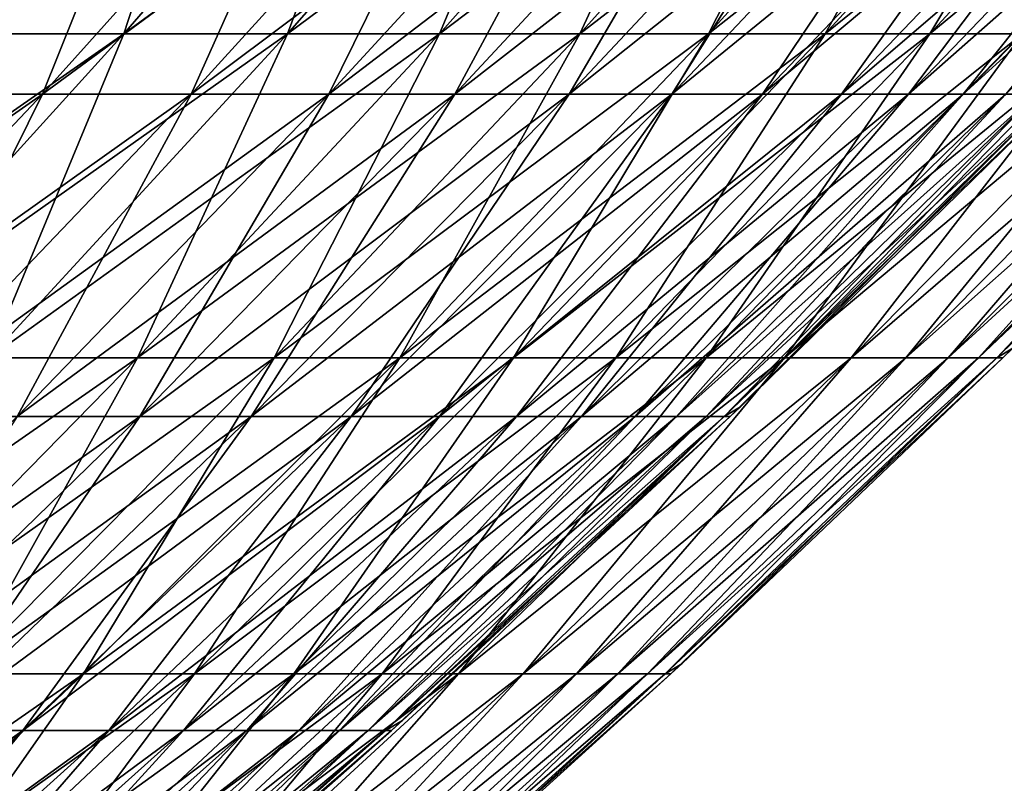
# Model space of a CAD drawing. Header units: millimetres. Extents: x -250 to 250, y 3898 to 4150.
# Tile 520 of 558: x 161 to 175, y 3965 to 3976. Entities that reach past the tile are written whole.
import ezdxf

# ---------------------------------------------------------------- set-up
doc = ezdxf.new("R2010")
doc.units = ezdxf.units.MM
doc.header["$LTSCALE"] = 5.599365
for name, color, linetype in [('2', 7, 'CONTINUOUS'), ('3', 7, 'CONTINUOUS'), ('4', 7, 'CONTINUOUS'), ('5', 7, 'CONTINUOUS')]:
    doc.layers.add(name, color=color, linetype=linetype)

msp = doc.modelspace()

# ---------------------------------------------------------------- linework, layer by layer
at = {"layer": '2', "color": 251, "linetype": 'Continuous', "true_color": 0x504f50}
for points in [[(157.639, 3975.403, -84.65), (154.958, 3975.403, -89.465), (161.426, 3979.919, -86.684), (157.639, 3975.403, -84.65)], [(161.426, 3979.919, -86.684), (154.958, 3975.403, -89.465), (158.68, 3979.919, -91.614), (161.426, 3979.919, -86.684)], [(160.171, 3975.403, -79.756), (157.639, 3975.403, -84.65), (164.019, 3979.919, -81.672), (160.171, 3975.403, -79.756)], [(164.019, 3979.919, -81.672), (157.639, 3975.403, -84.65), (161.426, 3979.919, -86.684), (164.019, 3979.919, -81.672)], [(162.551, 3975.403, -74.785), (160.171, 3975.403, -79.756), (166.456, 3979.919, -76.582), (162.551, 3975.403, -74.785)], [(166.456, 3979.919, -76.582), (160.171, 3975.403, -79.756), (164.019, 3979.919, -81.672), (166.456, 3979.919, -76.582)], [(164.777, 3975.403, -69.744), (162.551, 3975.403, -74.785), (168.736, 3979.919, -71.42), (164.777, 3975.403, -69.744)], [(168.736, 3979.919, -71.42), (162.551, 3975.403, -74.785), (166.456, 3979.919, -76.582), (168.736, 3979.919, -71.42)], [(166.847, 3975.403, -64.637), (164.777, 3975.403, -69.744), (170.855, 3979.919, -66.19), (166.847, 3975.403, -64.637)], [(170.855, 3979.919, -66.19), (164.777, 3975.403, -69.744), (168.736, 3979.919, -71.42), (170.855, 3979.919, -66.19)], [(168.758, 3975.403, -59.468), (166.847, 3975.403, -64.637), (172.812, 3979.919, -60.897), (168.758, 3975.403, -59.468)], [(172.812, 3979.919, -60.897), (166.847, 3975.403, -64.637), (170.855, 3979.919, -66.19), (172.812, 3979.919, -60.897)], [(170.51, 3975.403, -54.243), (168.758, 3975.403, -59.468), (174.606, 3979.919, -55.546), (170.51, 3975.403, -54.243)], [(174.606, 3979.919, -55.546), (168.758, 3975.403, -59.468), (172.812, 3979.919, -60.897), (174.606, 3979.919, -55.546)], [(172.099, 3975.403, -48.966), (170.51, 3975.403, -54.243), (176.233, 3979.919, -50.143), (172.099, 3975.403, -48.966)], [(176.233, 3979.919, -50.143), (170.51, 3975.403, -54.243), (174.606, 3979.919, -55.546), (176.233, 3979.919, -50.143)], [(173.525, 3975.403, -43.643), (172.099, 3975.403, -48.966), (177.694, 3979.919, -44.692), (173.525, 3975.403, -43.643)], [(177.694, 3979.919, -44.692), (172.099, 3975.403, -48.966), (176.233, 3979.919, -50.143), (177.694, 3979.919, -44.692)], [(174.787, 3975.403, -38.279), (173.525, 3975.403, -43.643), (178.986, 3979.919, -39.199), (174.787, 3975.403, -38.279)], [(178.986, 3979.919, -39.199), (173.525, 3975.403, -43.643), (177.694, 3979.919, -44.692), (178.986, 3979.919, -39.199)], [(158.545, 3970.995, -72.942), (156.224, 3970.995, -77.79), (162.551, 3975.403, -74.785), (158.545, 3970.995, -72.942)], [(162.551, 3975.403, -74.785), (156.224, 3970.995, -77.79), (160.171, 3975.403, -79.756), (162.551, 3975.403, -74.785)], [(160.716, 3970.995, -68.025), (158.545, 3970.995, -72.942), (164.777, 3975.403, -69.744), (160.716, 3970.995, -68.025)], [(164.777, 3975.403, -69.744), (158.545, 3970.995, -72.942), (162.551, 3975.403, -74.785), (164.777, 3975.403, -69.744)], [(162.735, 3970.995, -63.044), (160.716, 3970.995, -68.025), (166.847, 3975.403, -64.637), (162.735, 3970.995, -63.044)], [(166.847, 3975.403, -64.637), (160.716, 3970.995, -68.025), (164.777, 3975.403, -69.744), (166.847, 3975.403, -64.637)], [(164.599, 3970.995, -58.002), (162.735, 3970.995, -63.044), (168.758, 3975.403, -59.468), (164.599, 3970.995, -58.002)], [(168.758, 3975.403, -59.468), (162.735, 3970.995, -63.044), (166.847, 3975.403, -64.637), (168.758, 3975.403, -59.468)], [(166.307, 3970.995, -52.906), (164.599, 3970.995, -58.002), (170.51, 3975.403, -54.243), (166.307, 3970.995, -52.906)], [(170.51, 3975.403, -54.243), (164.599, 3970.995, -58.002), (168.758, 3975.403, -59.468), (170.51, 3975.403, -54.243)], [(167.858, 3970.995, -47.76), (166.307, 3970.995, -52.906), (172.099, 3975.403, -48.966), (167.858, 3970.995, -47.76)], [(172.099, 3975.403, -48.966), (166.307, 3970.995, -52.906), (170.51, 3975.403, -54.243), (172.099, 3975.403, -48.966)], [(169.249, 3970.995, -42.568), (167.858, 3970.995, -47.76), (173.525, 3975.403, -43.643), (169.249, 3970.995, -42.568)], [(173.525, 3975.403, -43.643), (167.858, 3970.995, -47.76), (172.099, 3975.403, -48.966), (173.525, 3975.403, -43.643)], [(170.479, 3970.995, -37.336), (169.249, 3970.995, -42.568), (174.787, 3975.403, -38.279), (170.479, 3970.995, -37.336)], [(174.787, 3975.403, -38.279), (169.249, 3970.995, -42.568), (173.525, 3975.403, -43.643), (174.787, 3975.403, -38.279)], [(171.548, 3970.995, -32.068), (170.479, 3970.995, -37.336), (175.883, 3975.403, -32.878), (171.548, 3970.995, -32.068)], [(175.883, 3975.403, -32.878), (170.479, 3970.995, -37.336), (174.787, 3975.403, -38.279), (175.883, 3975.403, -32.878)], [(172.454, 3970.995, -26.77), (171.548, 3970.995, -32.068), (176.812, 3975.403, -27.446), (172.454, 3970.995, -26.77)], [(176.812, 3975.403, -27.446), (171.548, 3970.995, -32.068), (175.883, 3975.403, -32.878), (176.812, 3975.403, -27.446)], [(173.197, 3970.995, -21.446), (172.454, 3970.995, -26.77), (177.573, 3975.403, -21.988), (173.197, 3970.995, -21.446)], [(177.573, 3975.403, -21.988), (172.454, 3970.995, -26.77), (176.812, 3975.403, -27.446), (177.573, 3975.403, -21.988)], [(173.775, 3970.995, -16.103), (173.197, 3970.995, -21.446), (178.166, 3975.403, -16.51), (173.775, 3970.995, -16.103)], [(178.166, 3975.403, -16.51), (173.197, 3970.995, -21.446), (177.573, 3975.403, -21.988), (178.166, 3975.403, -16.51)], [(174.189, 3970.995, -10.744), (173.775, 3970.995, -16.103), (178.59, 3975.403, -11.015), (174.189, 3970.995, -10.744)], [(178.59, 3975.403, -11.015), (173.775, 3970.995, -16.103), (178.166, 3975.403, -16.51), (178.59, 3975.403, -11.015)], [(174.437, 3970.995, -5.374), (174.189, 3970.995, -10.744), (178.845, 3975.403, -5.51), (174.437, 3970.995, -5.374)], [(178.845, 3975.403, -5.51), (174.189, 3970.995, -10.744), (178.59, 3975.403, -11.015), (178.845, 3975.403, -5.51)], [(174.658, 3971.13), (174.437, 3970.995, -5.374), (178.93, 3975.403), (174.658, 3971.13)], [(178.93, 3975.403), (174.437, 3970.995, -5.374), (178.845, 3975.403, -5.51), (178.93, 3975.403)], [(174.52, 3970.995), (174.437, 3970.995, -5.374), (174.658, 3971.13), (174.52, 3970.995)], [(158.522, 3966.698, -61.412), (156.555, 3966.698, -66.264), (162.735, 3970.995, -63.044), (158.522, 3966.698, -61.412)], [(162.735, 3970.995, -63.044), (156.555, 3966.698, -66.264), (160.716, 3970.995, -68.025), (162.735, 3970.995, -63.044)], [(160.338, 3966.698, -56.501), (158.522, 3966.698, -61.412), (164.599, 3970.995, -58.002), (160.338, 3966.698, -56.501)], [(164.599, 3970.995, -58.002), (158.522, 3966.698, -61.412), (162.735, 3970.995, -63.044), (164.599, 3970.995, -58.002)], [(162.001, 3966.698, -51.536), (160.338, 3966.698, -56.501), (166.307, 3970.995, -52.906), (162.001, 3966.698, -51.536)], [(166.307, 3970.995, -52.906), (160.338, 3966.698, -56.501), (164.599, 3970.995, -58.002), (166.307, 3970.995, -52.906)], [(163.512, 3966.698, -46.523), (162.001, 3966.698, -51.536), (167.858, 3970.995, -47.76), (163.512, 3966.698, -46.523)], [(167.858, 3970.995, -47.76), (162.001, 3966.698, -51.536), (166.307, 3970.995, -52.906), (167.858, 3970.995, -47.76)], [(164.867, 3966.698, -41.466), (163.512, 3966.698, -46.523), (169.249, 3970.995, -42.568), (164.867, 3966.698, -41.466)], [(169.249, 3970.995, -42.568), (163.512, 3966.698, -46.523), (167.858, 3970.995, -47.76), (169.249, 3970.995, -42.568)], [(166.066, 3966.698, -36.369), (164.867, 3966.698, -41.466), (170.479, 3970.995, -37.336), (166.066, 3966.698, -36.369)], [(170.479, 3970.995, -37.336), (164.867, 3966.698, -41.466), (169.249, 3970.995, -42.568), (170.479, 3970.995, -37.336)], [(167.107, 3966.698, -31.238), (166.066, 3966.698, -36.369), (171.548, 3970.995, -32.068), (167.107, 3966.698, -31.238)], [(171.548, 3970.995, -32.068), (166.066, 3966.698, -36.369), (170.479, 3970.995, -37.336), (171.548, 3970.995, -32.068)], [(167.99, 3966.698, -26.077), (167.107, 3966.698, -31.238), (172.454, 3970.995, -26.77), (167.99, 3966.698, -26.077)], [(172.454, 3970.995, -26.77), (167.107, 3966.698, -31.238), (171.548, 3970.995, -32.068), (172.454, 3970.995, -26.77)], [(168.713, 3966.698, -20.891), (167.99, 3966.698, -26.077), (173.197, 3970.995, -21.446), (168.713, 3966.698, -20.891)], [(173.197, 3970.995, -21.446), (167.99, 3966.698, -26.077), (172.454, 3970.995, -26.77), (173.197, 3970.995, -21.446)], [(169.276, 3966.698, -15.686), (168.713, 3966.698, -20.891), (173.775, 3970.995, -16.103), (169.276, 3966.698, -15.686)], [(173.775, 3970.995, -16.103), (168.713, 3966.698, -20.891), (173.197, 3970.995, -21.446), (173.775, 3970.995, -16.103)], [(169.679, 3966.698, -10.465), (169.276, 3966.698, -15.686), (174.189, 3970.995, -10.744), (169.679, 3966.698, -10.465)], [(174.189, 3970.995, -10.744), (169.276, 3966.698, -15.686), (173.775, 3970.995, -16.103), (174.189, 3970.995, -10.744)], [(169.921, 3966.698, -5.235), (169.679, 3966.698, -10.465), (174.437, 3970.995, -5.374), (169.921, 3966.698, -5.235)], [(174.437, 3970.995, -5.374), (169.679, 3966.698, -10.465), (174.189, 3970.995, -10.744), (174.437, 3970.995, -5.374)], [(170.147, 3966.834), (169.921, 3966.698, -5.235), (174.52, 3970.995), (170.147, 3966.834)], [(174.52, 3970.995), (169.921, 3966.698, -5.235), (174.437, 3970.995, -5.374), (174.52, 3970.995)], [(170.001, 3966.698), (169.921, 3966.698, -5.235), (170.147, 3966.834), (170.001, 3966.698)], [(157.595, 3962.516, -50.135), (155.976, 3962.516, -54.964), (162.001, 3966.698, -51.536), (157.595, 3962.516, -50.135)], [(162.001, 3966.698, -51.536), (155.976, 3962.516, -54.964), (160.338, 3966.698, -56.501), (162.001, 3966.698, -51.536)], [(159.064, 3962.516, -45.258), (157.595, 3962.516, -50.135), (163.512, 3966.698, -46.523), (159.064, 3962.516, -45.258)], [(163.512, 3966.698, -46.523), (157.595, 3962.516, -50.135), (162.001, 3966.698, -51.536), (163.512, 3966.698, -46.523)], [(160.382, 3962.516, -40.338), (159.064, 3962.516, -45.258), (164.867, 3966.698, -41.466), (160.382, 3962.516, -40.338)], [(164.867, 3966.698, -41.466), (159.064, 3962.516, -45.258), (163.512, 3966.698, -46.523), (164.867, 3966.698, -41.466)], [(161.549, 3962.516, -35.38), (160.382, 3962.516, -40.338), (166.066, 3966.698, -36.369), (161.549, 3962.516, -35.38)], [(166.066, 3966.698, -36.369), (160.382, 3962.516, -40.338), (164.867, 3966.698, -41.466), (166.066, 3966.698, -36.369)], [(162.561, 3962.516, -30.388), (161.549, 3962.516, -35.38), (167.107, 3966.698, -31.238), (162.561, 3962.516, -30.388)], [(167.107, 3966.698, -31.238), (161.549, 3962.516, -35.38), (166.066, 3966.698, -36.369), (167.107, 3966.698, -31.238)], [(163.42, 3962.516, -25.367), (162.561, 3962.516, -30.388), (167.99, 3966.698, -26.077), (163.42, 3962.516, -25.367)], [(167.99, 3966.698, -26.077), (162.561, 3962.516, -30.388), (167.107, 3966.698, -31.238), (167.99, 3966.698, -26.077)], [(164.124, 3962.516, -20.323), (163.42, 3962.516, -25.367), (168.713, 3966.698, -20.891), (164.124, 3962.516, -20.323)], [(168.713, 3966.698, -20.891), (163.42, 3962.516, -25.367), (167.99, 3966.698, -26.077), (168.713, 3966.698, -20.891)], [(164.672, 3962.516, -15.259), (164.124, 3962.516, -20.323), (169.276, 3966.698, -15.686), (164.672, 3962.516, -15.259)], [(169.276, 3966.698, -15.686), (164.124, 3962.516, -20.323), (168.713, 3966.698, -20.891), (169.276, 3966.698, -15.686)], [(165.064, 3962.516, -10.181), (164.672, 3962.516, -15.259), (169.679, 3966.698, -10.465), (165.064, 3962.516, -10.181)], [(169.679, 3966.698, -10.465), (164.672, 3962.516, -15.259), (169.276, 3966.698, -15.686), (169.679, 3966.698, -10.465)], [(165.299, 3962.516, -5.093), (165.064, 3962.516, -10.181), (169.921, 3966.698, -5.235), (165.299, 3962.516, -5.093)], [(169.921, 3966.698, -5.235), (165.064, 3962.516, -10.181), (169.679, 3966.698, -10.465), (169.921, 3966.698, -5.235)], [(165.531, 3962.652), (165.299, 3962.516, -5.093), (170.001, 3966.698), (165.531, 3962.652)], [(170.001, 3966.698), (165.299, 3962.516, -5.093), (169.921, 3966.698, -5.235), (170.001, 3966.698)]]:
    msp.add_3dface(points, dxfattribs=at)
at = {"layer": '3', "color": 251, "linetype": 'Continuous', "true_color": 0x504f50}
for points in [[(157.639, 3975.403, 84.65), (160.171, 3975.403, 79.756), (161.426, 3979.919, 86.684), (157.639, 3975.403, 84.65)], [(158.68, 3979.919, 91.614), (157.639, 3975.403, 84.65), (161.426, 3979.919, 86.684), (158.68, 3979.919, 91.614)], [(160.171, 3975.403, 79.756), (162.551, 3975.403, 74.785), (164.019, 3979.919, 81.672), (160.171, 3975.403, 79.756)], [(161.426, 3979.919, 86.684), (160.171, 3975.403, 79.756), (164.019, 3979.919, 81.672), (161.426, 3979.919, 86.684)], [(162.551, 3975.403, 74.785), (164.777, 3975.403, 69.744), (166.456, 3979.919, 76.582), (162.551, 3975.403, 74.785)], [(164.019, 3979.919, 81.672), (162.551, 3975.403, 74.785), (166.456, 3979.919, 76.582), (164.019, 3979.919, 81.672)], [(164.777, 3975.403, 69.744), (166.847, 3975.403, 64.637), (168.736, 3979.919, 71.42), (164.777, 3975.403, 69.744)], [(166.456, 3979.919, 76.582), (164.777, 3975.403, 69.744), (168.736, 3979.919, 71.42), (166.456, 3979.919, 76.582)], [(166.847, 3975.403, 64.637), (168.758, 3975.403, 59.468), (170.855, 3979.919, 66.19), (166.847, 3975.403, 64.637)], [(168.736, 3979.919, 71.42), (166.847, 3975.403, 64.637), (170.855, 3979.919, 66.19), (168.736, 3979.919, 71.42)], [(168.758, 3975.403, 59.468), (170.51, 3975.403, 54.243), (172.812, 3979.919, 60.897), (168.758, 3975.403, 59.468)], [(170.855, 3979.919, 66.19), (168.758, 3975.403, 59.468), (172.812, 3979.919, 60.897), (170.855, 3979.919, 66.19)], [(170.51, 3975.403, 54.243), (172.099, 3975.403, 48.966), (174.606, 3979.919, 55.546), (170.51, 3975.403, 54.243)], [(172.812, 3979.919, 60.897), (170.51, 3975.403, 54.243), (174.606, 3979.919, 55.546), (172.812, 3979.919, 60.897)], [(172.099, 3975.403, 48.966), (173.525, 3975.403, 43.643), (176.233, 3979.919, 50.143), (172.099, 3975.403, 48.966)], [(174.606, 3979.919, 55.546), (172.099, 3975.403, 48.966), (176.233, 3979.919, 50.143), (174.606, 3979.919, 55.546)], [(173.525, 3975.403, 43.643), (174.787, 3975.403, 38.279), (177.694, 3979.919, 44.692), (173.525, 3975.403, 43.643)], [(176.233, 3979.919, 50.143), (173.525, 3975.403, 43.643), (177.694, 3979.919, 44.692), (176.233, 3979.919, 50.143)], [(158.545, 3970.995, 72.942), (160.716, 3970.995, 68.025), (162.551, 3975.403, 74.785), (158.545, 3970.995, 72.942)], [(160.171, 3975.403, 79.756), (158.545, 3970.995, 72.942), (162.551, 3975.403, 74.785), (160.171, 3975.403, 79.756)], [(160.716, 3970.995, 68.025), (162.735, 3970.995, 63.044), (164.777, 3975.403, 69.744), (160.716, 3970.995, 68.025)], [(162.551, 3975.403, 74.785), (160.716, 3970.995, 68.025), (164.777, 3975.403, 69.744), (162.551, 3975.403, 74.785)], [(162.735, 3970.995, 63.044), (164.599, 3970.995, 58.002), (166.847, 3975.403, 64.637), (162.735, 3970.995, 63.044)], [(164.777, 3975.403, 69.744), (162.735, 3970.995, 63.044), (166.847, 3975.403, 64.637), (164.777, 3975.403, 69.744)], [(164.599, 3970.995, 58.002), (166.307, 3970.995, 52.906), (168.758, 3975.403, 59.468), (164.599, 3970.995, 58.002)], [(166.847, 3975.403, 64.637), (164.599, 3970.995, 58.002), (168.758, 3975.403, 59.468), (166.847, 3975.403, 64.637)], [(166.307, 3970.995, 52.906), (167.858, 3970.995, 47.76), (170.51, 3975.403, 54.243), (166.307, 3970.995, 52.906)], [(168.758, 3975.403, 59.468), (166.307, 3970.995, 52.906), (170.51, 3975.403, 54.243), (168.758, 3975.403, 59.468)], [(167.858, 3970.995, 47.76), (169.249, 3970.995, 42.568), (172.099, 3975.403, 48.966), (167.858, 3970.995, 47.76)], [(170.51, 3975.403, 54.243), (167.858, 3970.995, 47.76), (172.099, 3975.403, 48.966), (170.51, 3975.403, 54.243)], [(169.249, 3970.995, 42.568), (170.479, 3970.995, 37.336), (173.525, 3975.403, 43.643), (169.249, 3970.995, 42.568)], [(172.099, 3975.403, 48.966), (169.249, 3970.995, 42.568), (173.525, 3975.403, 43.643), (172.099, 3975.403, 48.966)], [(170.479, 3970.995, 37.336), (171.548, 3970.995, 32.068), (174.787, 3975.403, 38.279), (170.479, 3970.995, 37.336)], [(173.525, 3975.403, 43.643), (170.479, 3970.995, 37.336), (174.787, 3975.403, 38.279), (173.525, 3975.403, 43.643)], [(171.548, 3970.995, 32.068), (172.454, 3970.995, 26.77), (175.883, 3975.403, 32.878), (171.548, 3970.995, 32.068)], [(174.787, 3975.403, 38.279), (171.548, 3970.995, 32.068), (175.883, 3975.403, 32.878), (174.787, 3975.403, 38.279)], [(172.454, 3970.995, 26.77), (173.197, 3970.995, 21.446), (176.812, 3975.403, 27.446), (172.454, 3970.995, 26.77)], [(175.883, 3975.403, 32.878), (172.454, 3970.995, 26.77), (176.812, 3975.403, 27.446), (175.883, 3975.403, 32.878)], [(173.197, 3970.995, 21.446), (173.775, 3970.995, 16.103), (177.573, 3975.403, 21.988), (173.197, 3970.995, 21.446)], [(176.812, 3975.403, 27.446), (173.197, 3970.995, 21.446), (177.573, 3975.403, 21.988), (176.812, 3975.403, 27.446)], [(173.775, 3970.995, 16.103), (174.189, 3970.995, 10.744), (178.166, 3975.403, 16.51), (173.775, 3970.995, 16.103)], [(177.573, 3975.403, 21.988), (173.775, 3970.995, 16.103), (178.166, 3975.403, 16.51), (177.573, 3975.403, 21.988)], [(174.189, 3970.995, 10.744), (174.437, 3970.995, 5.374), (178.59, 3975.403, 11.015), (174.189, 3970.995, 10.744)], [(178.166, 3975.403, 16.51), (174.189, 3970.995, 10.744), (178.59, 3975.403, 11.015), (178.166, 3975.403, 16.51)], [(174.437, 3970.995, 5.374), (174.52, 3970.995), (178.845, 3975.403, 5.51), (174.437, 3970.995, 5.374)], [(178.59, 3975.403, 11.015), (174.437, 3970.995, 5.374), (178.845, 3975.403, 5.51), (178.59, 3975.403, 11.015)], [(174.52, 3970.995), (174.658, 3971.13), (178.845, 3975.403, 5.51), (174.52, 3970.995)], [(158.522, 3966.698, 61.412), (160.338, 3966.698, 56.501), (162.735, 3970.995, 63.044), (158.522, 3966.698, 61.412)], [(160.716, 3970.995, 68.025), (158.522, 3966.698, 61.412), (162.735, 3970.995, 63.044), (160.716, 3970.995, 68.025)], [(160.338, 3966.698, 56.501), (162.001, 3966.698, 51.536), (164.599, 3970.995, 58.002), (160.338, 3966.698, 56.501)], [(162.735, 3970.995, 63.044), (160.338, 3966.698, 56.501), (164.599, 3970.995, 58.002), (162.735, 3970.995, 63.044)], [(162.001, 3966.698, 51.536), (163.512, 3966.698, 46.523), (166.307, 3970.995, 52.906), (162.001, 3966.698, 51.536)], [(164.599, 3970.995, 58.002), (162.001, 3966.698, 51.536), (166.307, 3970.995, 52.906), (164.599, 3970.995, 58.002)], [(163.512, 3966.698, 46.523), (164.867, 3966.698, 41.466), (167.858, 3970.995, 47.76), (163.512, 3966.698, 46.523)], [(166.307, 3970.995, 52.906), (163.512, 3966.698, 46.523), (167.858, 3970.995, 47.76), (166.307, 3970.995, 52.906)], [(164.867, 3966.698, 41.466), (166.066, 3966.698, 36.369), (169.249, 3970.995, 42.568), (164.867, 3966.698, 41.466)], [(167.858, 3970.995, 47.76), (164.867, 3966.698, 41.466), (169.249, 3970.995, 42.568), (167.858, 3970.995, 47.76)], [(166.066, 3966.698, 36.369), (167.107, 3966.698, 31.238), (170.479, 3970.995, 37.336), (166.066, 3966.698, 36.369)], [(169.249, 3970.995, 42.568), (166.066, 3966.698, 36.369), (170.479, 3970.995, 37.336), (169.249, 3970.995, 42.568)], [(167.107, 3966.698, 31.238), (167.99, 3966.698, 26.077), (171.548, 3970.995, 32.068), (167.107, 3966.698, 31.238)], [(170.479, 3970.995, 37.336), (167.107, 3966.698, 31.238), (171.548, 3970.995, 32.068), (170.479, 3970.995, 37.336)], [(167.99, 3966.698, 26.077), (168.713, 3966.698, 20.891), (172.454, 3970.995, 26.77), (167.99, 3966.698, 26.077)], [(171.548, 3970.995, 32.068), (167.99, 3966.698, 26.077), (172.454, 3970.995, 26.77), (171.548, 3970.995, 32.068)], [(168.713, 3966.698, 20.891), (169.276, 3966.698, 15.686), (173.197, 3970.995, 21.446), (168.713, 3966.698, 20.891)], [(172.454, 3970.995, 26.77), (168.713, 3966.698, 20.891), (173.197, 3970.995, 21.446), (172.454, 3970.995, 26.77)], [(169.276, 3966.698, 15.686), (169.679, 3966.698, 10.465), (173.775, 3970.995, 16.103), (169.276, 3966.698, 15.686)], [(173.197, 3970.995, 21.446), (169.276, 3966.698, 15.686), (173.775, 3970.995, 16.103), (173.197, 3970.995, 21.446)], [(169.679, 3966.698, 10.465), (169.921, 3966.698, 5.235), (174.189, 3970.995, 10.744), (169.679, 3966.698, 10.465)], [(173.775, 3970.995, 16.103), (169.679, 3966.698, 10.465), (174.189, 3970.995, 10.744), (173.775, 3970.995, 16.103)], [(169.921, 3966.698, 5.235), (170.001, 3966.698), (174.437, 3970.995, 5.374), (169.921, 3966.698, 5.235)], [(174.189, 3970.995, 10.744), (169.921, 3966.698, 5.235), (174.437, 3970.995, 5.374), (174.189, 3970.995, 10.744)], [(170.001, 3966.698), (170.147, 3966.834), (174.437, 3970.995, 5.374), (170.001, 3966.698)], [(170.147, 3966.834), (174.52, 3970.995), (174.437, 3970.995, 5.374), (170.147, 3966.834)], [(157.595, 3962.516, 50.135), (159.064, 3962.516, 45.258), (162.001, 3966.698, 51.536), (157.595, 3962.516, 50.135)], [(160.338, 3966.698, 56.501), (157.595, 3962.516, 50.135), (162.001, 3966.698, 51.536), (160.338, 3966.698, 56.501)], [(159.064, 3962.516, 45.258), (160.382, 3962.516, 40.338), (163.512, 3966.698, 46.523), (159.064, 3962.516, 45.258)], [(162.001, 3966.698, 51.536), (159.064, 3962.516, 45.258), (163.512, 3966.698, 46.523), (162.001, 3966.698, 51.536)], [(160.382, 3962.516, 40.338), (161.549, 3962.516, 35.38), (164.867, 3966.698, 41.466), (160.382, 3962.516, 40.338)], [(163.512, 3966.698, 46.523), (160.382, 3962.516, 40.338), (164.867, 3966.698, 41.466), (163.512, 3966.698, 46.523)], [(161.549, 3962.516, 35.38), (162.561, 3962.516, 30.388), (166.066, 3966.698, 36.369), (161.549, 3962.516, 35.38)], [(164.867, 3966.698, 41.466), (161.549, 3962.516, 35.38), (166.066, 3966.698, 36.369), (164.867, 3966.698, 41.466)], [(162.561, 3962.516, 30.388), (163.42, 3962.516, 25.367), (167.107, 3966.698, 31.238), (162.561, 3962.516, 30.388)], [(166.066, 3966.698, 36.369), (162.561, 3962.516, 30.388), (167.107, 3966.698, 31.238), (166.066, 3966.698, 36.369)], [(163.42, 3962.516, 25.367), (164.124, 3962.516, 20.323), (167.99, 3966.698, 26.077), (163.42, 3962.516, 25.367)], [(167.107, 3966.698, 31.238), (163.42, 3962.516, 25.367), (167.99, 3966.698, 26.077), (167.107, 3966.698, 31.238)], [(164.124, 3962.516, 20.323), (164.672, 3962.516, 15.259), (168.713, 3966.698, 20.891), (164.124, 3962.516, 20.323)], [(167.99, 3966.698, 26.077), (164.124, 3962.516, 20.323), (168.713, 3966.698, 20.891), (167.99, 3966.698, 26.077)], [(164.672, 3962.516, 15.259), (165.064, 3962.516, 10.181), (169.276, 3966.698, 15.686), (164.672, 3962.516, 15.259)], [(168.713, 3966.698, 20.891), (164.672, 3962.516, 15.259), (169.276, 3966.698, 15.686), (168.713, 3966.698, 20.891)], [(165.064, 3962.516, 10.181), (165.299, 3962.516, 5.093), (169.679, 3966.698, 10.465), (165.064, 3962.516, 10.181)], [(169.276, 3966.698, 15.686), (165.064, 3962.516, 10.181), (169.679, 3966.698, 10.465), (169.276, 3966.698, 15.686)], [(165.299, 3962.516, 5.093), (165.377, 3962.516), (169.921, 3966.698, 5.235), (165.299, 3962.516, 5.093)], [(169.679, 3966.698, 10.465), (165.299, 3962.516, 5.093), (169.921, 3966.698, 5.235), (169.679, 3966.698, 10.465)], [(165.377, 3962.516), (165.531, 3962.652), (169.921, 3966.698, 5.235), (165.377, 3962.516)], [(165.531, 3962.652), (170.001, 3966.698), (169.921, 3966.698, 5.235), (165.531, 3962.652)]]:
    msp.add_3dface(points, dxfattribs=at)
at = {"layer": '4', "color": 155, "linetype": 'Continuous', "true_color": 0x4a708c}
for points in [[(159.261, 3974.582, 73.272), (156.929, 3974.582, 78.141), (163.248, 3979.082, 75.106), (159.261, 3974.582, 73.272)], [(163.248, 3979.082, 75.106), (156.929, 3974.582, 78.141), (160.858, 3979.082, 80.098), (163.248, 3979.082, 75.106)], [(161.442, 3974.582, 68.332), (159.261, 3974.582, 73.272), (165.484, 3979.082, 70.043), (161.442, 3974.582, 68.332)], [(165.484, 3979.082, 70.043), (159.261, 3974.582, 73.272), (163.248, 3979.082, 75.106), (165.484, 3979.082, 70.043)], [(163.469, 3974.582, 63.328), (161.442, 3974.582, 68.332), (167.562, 3979.082, 64.914), (163.469, 3974.582, 63.328)], [(167.562, 3979.082, 64.914), (161.442, 3974.582, 68.332), (165.484, 3979.082, 70.043), (167.562, 3979.082, 64.914)], [(165.342, 3974.582, 58.264), (163.469, 3974.582, 63.328), (169.482, 3979.082, 59.723), (165.342, 3974.582, 58.264)], [(169.482, 3979.082, 59.723), (163.469, 3974.582, 63.328), (167.562, 3979.082, 64.914), (169.482, 3979.082, 59.723)], [(167.058, 3974.582, 53.145), (165.342, 3974.582, 58.264), (171.241, 3979.082, 54.476), (167.058, 3974.582, 53.145)], [(171.241, 3979.082, 54.476), (165.342, 3974.582, 58.264), (169.482, 3979.082, 59.723), (171.241, 3979.082, 54.476)], [(168.615, 3974.582, 47.975), (167.058, 3974.582, 53.145), (172.837, 3979.082, 49.176), (168.615, 3974.582, 47.975)], [(172.837, 3979.082, 49.176), (167.058, 3974.582, 53.145), (171.241, 3979.082, 54.476), (172.837, 3979.082, 49.176)], [(170.013, 3974.582, 42.76), (168.615, 3974.582, 47.975), (174.269, 3979.082, 43.831), (170.013, 3974.582, 42.76)], [(174.269, 3979.082, 43.831), (168.615, 3974.582, 47.975), (172.837, 3979.082, 49.176), (174.269, 3979.082, 43.831)], [(171.249, 3974.582, 37.504), (170.013, 3974.582, 42.76), (175.537, 3979.082, 38.443), (171.249, 3974.582, 37.504)], [(175.537, 3979.082, 38.443), (170.013, 3974.582, 42.76), (174.269, 3979.082, 43.831), (175.537, 3979.082, 38.443)], [(172.322, 3974.582, 32.213), (171.249, 3974.582, 37.504), (176.637, 3979.082, 33.019), (172.322, 3974.582, 32.213)], [(176.637, 3979.082, 33.019), (171.249, 3974.582, 37.504), (175.537, 3979.082, 38.443), (176.637, 3979.082, 33.019)], [(173.233, 3974.582, 26.891), (172.322, 3974.582, 32.213), (177.57, 3979.082, 27.564), (173.233, 3974.582, 26.891)], [(177.57, 3979.082, 27.564), (172.322, 3974.582, 32.213), (176.637, 3979.082, 33.019), (177.57, 3979.082, 27.564)], [(173.979, 3974.582, 21.543), (173.233, 3974.582, 26.891), (178.335, 3979.082, 22.083), (173.979, 3974.582, 21.543)], [(178.335, 3979.082, 22.083), (173.233, 3974.582, 26.891), (177.57, 3979.082, 27.564), (178.335, 3979.082, 22.083)], [(174.56, 3974.582, 16.175), (173.979, 3974.582, 21.543), (178.93, 3979.082, 16.58), (174.56, 3974.582, 16.175)], [(178.93, 3979.082, 16.58), (173.979, 3974.582, 21.543), (178.335, 3979.082, 22.083), (178.93, 3979.082, 16.58)], [(157.296, 3970.196, 66.578), (155.171, 3970.196, 71.39), (161.442, 3974.582, 68.332), (157.296, 3970.196, 66.578)], [(161.442, 3974.582, 68.332), (155.171, 3970.196, 71.39), (159.261, 3974.582, 73.272), (161.442, 3974.582, 68.332)], [(159.271, 3970.196, 61.702), (157.296, 3970.196, 66.578), (163.469, 3974.582, 63.328), (159.271, 3970.196, 61.702)], [(163.469, 3974.582, 63.328), (157.296, 3970.196, 66.578), (161.442, 3974.582, 68.332), (163.469, 3974.582, 63.328)], [(161.096, 3970.196, 56.768), (159.271, 3970.196, 61.702), (165.342, 3974.582, 58.264), (161.096, 3970.196, 56.768)], [(165.342, 3974.582, 58.264), (159.271, 3970.196, 61.702), (163.469, 3974.582, 63.328), (165.342, 3974.582, 58.264)], [(162.768, 3970.196, 51.78), (161.096, 3970.196, 56.768), (167.058, 3974.582, 53.145), (162.768, 3970.196, 51.78)], [(167.058, 3974.582, 53.145), (161.096, 3970.196, 56.768), (165.342, 3974.582, 58.264), (167.058, 3974.582, 53.145)], [(164.285, 3970.196, 46.743), (162.768, 3970.196, 51.78), (168.615, 3974.582, 47.975), (164.285, 3970.196, 46.743)], [(168.615, 3974.582, 47.975), (162.768, 3970.196, 51.78), (167.058, 3974.582, 53.145), (168.615, 3974.582, 47.975)], [(165.647, 3970.196, 41.662), (164.285, 3970.196, 46.743), (170.013, 3974.582, 42.76), (165.647, 3970.196, 41.662)], [(170.013, 3974.582, 42.76), (164.285, 3970.196, 46.743), (168.615, 3974.582, 47.975), (170.013, 3974.582, 42.76)], [(166.851, 3970.196, 36.541), (165.647, 3970.196, 41.662), (171.249, 3974.582, 37.504), (166.851, 3970.196, 36.541)], [(171.249, 3974.582, 37.504), (165.647, 3970.196, 41.662), (170.013, 3974.582, 42.76), (171.249, 3974.582, 37.504)], [(167.897, 3970.196, 31.385), (166.851, 3970.196, 36.541), (172.322, 3974.582, 32.213), (167.897, 3970.196, 31.385)], [(172.322, 3974.582, 32.213), (166.851, 3970.196, 36.541), (171.249, 3974.582, 37.504), (172.322, 3974.582, 32.213)], [(168.784, 3970.196, 26.2), (167.897, 3970.196, 31.385), (173.233, 3974.582, 26.891), (168.784, 3970.196, 26.2)], [(173.233, 3974.582, 26.891), (167.897, 3970.196, 31.385), (172.322, 3974.582, 32.213), (173.233, 3974.582, 26.891)], [(169.511, 3970.196, 20.99), (168.784, 3970.196, 26.2), (173.979, 3974.582, 21.543), (169.511, 3970.196, 20.99)], [(173.979, 3974.582, 21.543), (168.784, 3970.196, 26.2), (173.233, 3974.582, 26.891), (173.979, 3974.582, 21.543)], [(170.077, 3970.196, 15.76), (169.511, 3970.196, 20.99), (174.56, 3974.582, 16.175), (170.077, 3970.196, 15.76)], [(174.56, 3974.582, 16.175), (169.511, 3970.196, 20.99), (173.979, 3974.582, 21.543), (174.56, 3974.582, 16.175)], [(170.481, 3970.196, 10.515), (170.077, 3970.196, 15.76), (174.975, 3974.582, 10.792), (170.481, 3970.196, 10.515)], [(174.975, 3974.582, 10.792), (170.077, 3970.196, 15.76), (174.56, 3974.582, 16.175), (174.975, 3974.582, 10.792)], [(170.724, 3970.196, 5.26), (170.481, 3970.196, 10.515), (175.224, 3974.582, 5.399), (170.724, 3970.196, 5.26)], [(175.224, 3974.582, 5.399), (170.481, 3970.196, 10.515), (174.975, 3974.582, 10.792), (175.224, 3974.582, 5.399)], [(170.946, 3970.33), (170.724, 3970.196, 5.26), (175.307, 3974.582), (170.946, 3970.33)], [(175.307, 3974.582), (170.724, 3970.196, 5.26), (175.224, 3974.582, 5.399), (175.307, 3974.582)], [(170.805, 3970.196), (170.724, 3970.196, 5.26), (170.946, 3970.33), (170.805, 3970.196)], [(158.373, 3965.925, 50.382), (156.746, 3965.925, 55.235), (162.768, 3970.196, 51.78), (158.373, 3965.925, 50.382)], [(162.768, 3970.196, 51.78), (156.746, 3965.925, 55.235), (161.096, 3970.196, 56.768), (162.768, 3970.196, 51.78)], [(159.849, 3965.925, 45.481), (158.373, 3965.925, 50.382), (164.285, 3970.196, 46.743), (159.849, 3965.925, 45.481)], [(164.285, 3970.196, 46.743), (158.373, 3965.925, 50.382), (162.768, 3970.196, 51.78), (164.285, 3970.196, 46.743)], [(161.174, 3965.925, 40.537), (159.849, 3965.925, 45.481), (165.647, 3970.196, 41.662), (161.174, 3965.925, 40.537)], [(165.647, 3970.196, 41.662), (159.849, 3965.925, 45.481), (164.285, 3970.196, 46.743), (165.647, 3970.196, 41.662)], [(162.346, 3965.925, 35.554), (161.174, 3965.925, 40.537), (166.851, 3970.196, 36.541), (162.346, 3965.925, 35.554)], [(166.851, 3970.196, 36.541), (161.174, 3965.925, 40.537), (165.647, 3970.196, 41.662), (166.851, 3970.196, 36.541)], [(163.364, 3965.925, 30.538), (162.346, 3965.925, 35.554), (167.897, 3970.196, 31.385), (163.364, 3965.925, 30.538)], [(167.897, 3970.196, 31.385), (162.346, 3965.925, 35.554), (166.851, 3970.196, 36.541), (167.897, 3970.196, 31.385)], [(164.227, 3965.925, 25.493), (163.364, 3965.925, 30.538), (168.784, 3970.196, 26.2), (164.227, 3965.925, 25.493)], [(168.784, 3970.196, 26.2), (163.364, 3965.925, 30.538), (167.897, 3970.196, 31.385), (168.784, 3970.196, 26.2)], [(164.934, 3965.925, 20.423), (164.227, 3965.925, 25.493), (169.511, 3970.196, 20.99), (164.934, 3965.925, 20.423)], [(169.511, 3970.196, 20.99), (164.227, 3965.925, 25.493), (168.784, 3970.196, 26.2), (169.511, 3970.196, 20.99)], [(165.485, 3965.925, 15.334), (164.934, 3965.925, 20.423), (170.077, 3970.196, 15.76), (165.485, 3965.925, 15.334)], [(170.077, 3970.196, 15.76), (164.934, 3965.925, 20.423), (169.511, 3970.196, 20.99), (170.077, 3970.196, 15.76)], [(165.878, 3965.925, 10.231), (165.485, 3965.925, 15.334), (170.481, 3970.196, 10.515), (165.878, 3965.925, 10.231)], [(170.481, 3970.196, 10.515), (165.485, 3965.925, 15.334), (170.077, 3970.196, 15.76), (170.481, 3970.196, 10.515)], [(166.115, 3965.925, 5.118), (165.878, 3965.925, 10.231), (170.724, 3970.196, 5.26), (166.115, 3965.925, 5.118)], [(170.724, 3970.196, 5.26), (165.878, 3965.925, 10.231), (170.481, 3970.196, 10.515), (170.724, 3970.196, 5.26)], [(166.343, 3966.06), (166.115, 3965.925, 5.118), (170.805, 3970.196), (166.343, 3966.06)], [(170.805, 3970.196), (166.115, 3965.925, 5.118), (170.724, 3970.196, 5.26), (170.805, 3970.196)], [(166.194, 3965.925), (166.115, 3965.925, 5.118), (166.343, 3966.06), (166.194, 3965.925)], [(156.598, 3961.772, 39.386), (155.311, 3961.772, 44.19), (161.174, 3965.925, 40.537), (156.598, 3961.772, 39.386)], [(161.174, 3965.925, 40.537), (155.311, 3961.772, 44.19), (159.849, 3965.925, 45.481), (161.174, 3965.925, 40.537)], [(157.737, 3961.772, 34.545), (156.598, 3961.772, 39.386), (162.346, 3965.925, 35.554), (157.737, 3961.772, 34.545)], [(162.346, 3965.925, 35.554), (156.598, 3961.772, 39.386), (161.174, 3965.925, 40.537), (162.346, 3965.925, 35.554)], [(158.726, 3961.772, 29.671), (157.737, 3961.772, 34.545), (163.364, 3965.925, 30.538), (158.726, 3961.772, 29.671)], [(163.364, 3965.925, 30.538), (157.737, 3961.772, 34.545), (162.346, 3965.925, 35.554), (163.364, 3965.925, 30.538)], [(159.564, 3961.772, 24.769), (158.726, 3961.772, 29.671), (164.227, 3965.925, 25.493), (159.564, 3961.772, 24.769)], [(164.227, 3965.925, 25.493), (158.726, 3961.772, 29.671), (163.364, 3965.925, 30.538), (164.227, 3965.925, 25.493)], [(160.251, 3961.772, 19.843), (159.564, 3961.772, 24.769), (164.934, 3965.925, 20.423), (160.251, 3961.772, 19.843)], [(164.934, 3965.925, 20.423), (159.564, 3961.772, 24.769), (164.227, 3965.925, 25.493), (164.934, 3965.925, 20.423)], [(160.786, 3961.772, 14.899), (160.251, 3961.772, 19.843), (165.485, 3965.925, 15.334), (160.786, 3961.772, 14.899)], [(165.485, 3965.925, 15.334), (160.251, 3961.772, 19.843), (164.934, 3965.925, 20.423), (165.485, 3965.925, 15.334)], [(161.169, 3961.772, 9.941), (160.786, 3961.772, 14.899), (165.878, 3965.925, 10.231), (161.169, 3961.772, 9.941)], [(165.878, 3965.925, 10.231), (160.786, 3961.772, 14.899), (165.485, 3965.925, 15.334), (165.878, 3965.925, 10.231)], [(161.399, 3961.772, 4.973), (161.169, 3961.772, 9.941), (166.115, 3965.925, 5.118), (161.399, 3961.772, 4.973)], [(166.115, 3965.925, 5.118), (161.169, 3961.772, 9.941), (165.878, 3965.925, 10.231), (166.115, 3965.925, 5.118)], [(161.632, 3961.907), (161.399, 3961.772, 4.973), (166.194, 3965.925), (161.632, 3961.907)], [(166.194, 3965.925), (161.399, 3961.772, 4.973), (166.115, 3965.925, 5.118), (166.194, 3965.925)]]:
    msp.add_3dface(points, dxfattribs=at)
at = {"layer": '5', "color": 155, "linetype": 'Continuous', "true_color": 0x4a708c}
for points in [[(159.261, 3974.582, -73.272), (161.442, 3974.582, -68.332), (163.248, 3979.082, -75.106), (159.261, 3974.582, -73.272)], [(160.858, 3979.082, -80.098), (159.261, 3974.582, -73.272), (163.248, 3979.082, -75.106), (160.858, 3979.082, -80.098)], [(161.442, 3974.582, -68.332), (163.469, 3974.582, -63.328), (165.484, 3979.082, -70.043), (161.442, 3974.582, -68.332)], [(163.248, 3979.082, -75.106), (161.442, 3974.582, -68.332), (165.484, 3979.082, -70.043), (163.248, 3979.082, -75.106)], [(163.469, 3974.582, -63.328), (165.342, 3974.582, -58.264), (167.562, 3979.082, -64.914), (163.469, 3974.582, -63.328)], [(165.484, 3979.082, -70.043), (163.469, 3974.582, -63.328), (167.562, 3979.082, -64.914), (165.484, 3979.082, -70.043)], [(165.342, 3974.582, -58.264), (167.058, 3974.582, -53.145), (169.482, 3979.082, -59.723), (165.342, 3974.582, -58.264)], [(167.562, 3979.082, -64.914), (165.342, 3974.582, -58.264), (169.482, 3979.082, -59.723), (167.562, 3979.082, -64.914)], [(167.058, 3974.582, -53.145), (168.615, 3974.582, -47.975), (171.241, 3979.082, -54.476), (167.058, 3974.582, -53.145)], [(169.482, 3979.082, -59.723), (167.058, 3974.582, -53.145), (171.241, 3979.082, -54.476), (169.482, 3979.082, -59.723)], [(168.615, 3974.582, -47.975), (170.013, 3974.582, -42.76), (172.837, 3979.082, -49.176), (168.615, 3974.582, -47.975)], [(171.241, 3979.082, -54.476), (168.615, 3974.582, -47.975), (172.837, 3979.082, -49.176), (171.241, 3979.082, -54.476)], [(170.013, 3974.582, -42.76), (171.249, 3974.582, -37.504), (174.269, 3979.082, -43.831), (170.013, 3974.582, -42.76)], [(172.837, 3979.082, -49.176), (170.013, 3974.582, -42.76), (174.269, 3979.082, -43.831), (172.837, 3979.082, -49.176)], [(171.249, 3974.582, -37.504), (172.322, 3974.582, -32.213), (175.537, 3979.082, -38.443), (171.249, 3974.582, -37.504)], [(174.269, 3979.082, -43.831), (171.249, 3974.582, -37.504), (175.537, 3979.082, -38.443), (174.269, 3979.082, -43.831)], [(172.322, 3974.582, -32.213), (173.233, 3974.582, -26.891), (176.637, 3979.082, -33.019), (172.322, 3974.582, -32.213)], [(175.537, 3979.082, -38.443), (172.322, 3974.582, -32.213), (176.637, 3979.082, -33.019), (175.537, 3979.082, -38.443)], [(173.233, 3974.582, -26.891), (173.979, 3974.582, -21.543), (177.57, 3979.082, -27.564), (173.233, 3974.582, -26.891)], [(176.637, 3979.082, -33.019), (173.233, 3974.582, -26.891), (177.57, 3979.082, -27.564), (176.637, 3979.082, -33.019)], [(173.979, 3974.582, -21.543), (174.56, 3974.582, -16.175), (178.335, 3979.082, -22.083), (173.979, 3974.582, -21.543)], [(177.57, 3979.082, -27.564), (173.979, 3974.582, -21.543), (178.335, 3979.082, -22.083), (177.57, 3979.082, -27.564)], [(157.296, 3970.196, -66.578), (159.271, 3970.196, -61.702), (161.442, 3974.582, -68.332), (157.296, 3970.196, -66.578)], [(159.261, 3974.582, -73.272), (157.296, 3970.196, -66.578), (161.442, 3974.582, -68.332), (159.261, 3974.582, -73.272)], [(159.271, 3970.196, -61.702), (161.096, 3970.196, -56.768), (163.469, 3974.582, -63.328), (159.271, 3970.196, -61.702)], [(161.442, 3974.582, -68.332), (159.271, 3970.196, -61.702), (163.469, 3974.582, -63.328), (161.442, 3974.582, -68.332)], [(161.096, 3970.196, -56.768), (162.768, 3970.196, -51.78), (165.342, 3974.582, -58.264), (161.096, 3970.196, -56.768)], [(163.469, 3974.582, -63.328), (161.096, 3970.196, -56.768), (165.342, 3974.582, -58.264), (163.469, 3974.582, -63.328)], [(162.768, 3970.196, -51.78), (164.285, 3970.196, -46.743), (167.058, 3974.582, -53.145), (162.768, 3970.196, -51.78)], [(165.342, 3974.582, -58.264), (162.768, 3970.196, -51.78), (167.058, 3974.582, -53.145), (165.342, 3974.582, -58.264)], [(164.285, 3970.196, -46.743), (165.647, 3970.196, -41.662), (168.615, 3974.582, -47.975), (164.285, 3970.196, -46.743)], [(167.058, 3974.582, -53.145), (164.285, 3970.196, -46.743), (168.615, 3974.582, -47.975), (167.058, 3974.582, -53.145)], [(165.647, 3970.196, -41.662), (166.851, 3970.196, -36.541), (170.013, 3974.582, -42.76), (165.647, 3970.196, -41.662)], [(168.615, 3974.582, -47.975), (165.647, 3970.196, -41.662), (170.013, 3974.582, -42.76), (168.615, 3974.582, -47.975)], [(166.851, 3970.196, -36.541), (167.897, 3970.196, -31.385), (171.249, 3974.582, -37.504), (166.851, 3970.196, -36.541)], [(170.013, 3974.582, -42.76), (166.851, 3970.196, -36.541), (171.249, 3974.582, -37.504), (170.013, 3974.582, -42.76)], [(167.897, 3970.196, -31.385), (168.784, 3970.196, -26.2), (172.322, 3974.582, -32.213), (167.897, 3970.196, -31.385)], [(171.249, 3974.582, -37.504), (167.897, 3970.196, -31.385), (172.322, 3974.582, -32.213), (171.249, 3974.582, -37.504)], [(168.784, 3970.196, -26.2), (169.511, 3970.196, -20.99), (173.233, 3974.582, -26.891), (168.784, 3970.196, -26.2)], [(172.322, 3974.582, -32.213), (168.784, 3970.196, -26.2), (173.233, 3974.582, -26.891), (172.322, 3974.582, -32.213)], [(169.511, 3970.196, -20.99), (170.077, 3970.196, -15.76), (173.979, 3974.582, -21.543), (169.511, 3970.196, -20.99)], [(173.233, 3974.582, -26.891), (169.511, 3970.196, -20.99), (173.979, 3974.582, -21.543), (173.233, 3974.582, -26.891)], [(170.077, 3970.196, -15.76), (170.481, 3970.196, -10.515), (174.56, 3974.582, -16.175), (170.077, 3970.196, -15.76)], [(173.979, 3974.582, -21.543), (170.077, 3970.196, -15.76), (174.56, 3974.582, -16.175), (173.979, 3974.582, -21.543)], [(170.481, 3970.196, -10.515), (170.724, 3970.196, -5.26), (174.975, 3974.582, -10.792), (170.481, 3970.196, -10.515)], [(174.56, 3974.582, -16.175), (170.481, 3970.196, -10.515), (174.975, 3974.582, -10.792), (174.56, 3974.582, -16.175)], [(170.724, 3970.196, -5.26), (170.805, 3970.196), (175.224, 3974.582, -5.399), (170.724, 3970.196, -5.26)], [(174.975, 3974.582, -10.792), (170.724, 3970.196, -5.26), (175.224, 3974.582, -5.399), (174.975, 3974.582, -10.792)], [(170.805, 3970.196), (170.946, 3970.33), (175.224, 3974.582, -5.399), (170.805, 3970.196)], [(170.946, 3970.33), (175.307, 3974.582), (175.224, 3974.582, -5.399), (170.946, 3970.33)], [(158.373, 3965.925, -50.382), (159.849, 3965.925, -45.481), (162.768, 3970.196, -51.78), (158.373, 3965.925, -50.382)], [(161.096, 3970.196, -56.768), (158.373, 3965.925, -50.382), (162.768, 3970.196, -51.78), (161.096, 3970.196, -56.768)], [(159.849, 3965.925, -45.481), (161.174, 3965.925, -40.537), (164.285, 3970.196, -46.743), (159.849, 3965.925, -45.481)], [(162.768, 3970.196, -51.78), (159.849, 3965.925, -45.481), (164.285, 3970.196, -46.743), (162.768, 3970.196, -51.78)], [(161.174, 3965.925, -40.537), (162.346, 3965.925, -35.554), (165.647, 3970.196, -41.662), (161.174, 3965.925, -40.537)], [(164.285, 3970.196, -46.743), (161.174, 3965.925, -40.537), (165.647, 3970.196, -41.662), (164.285, 3970.196, -46.743)], [(162.346, 3965.925, -35.554), (163.364, 3965.925, -30.538), (166.851, 3970.196, -36.541), (162.346, 3965.925, -35.554)], [(165.647, 3970.196, -41.662), (162.346, 3965.925, -35.554), (166.851, 3970.196, -36.541), (165.647, 3970.196, -41.662)], [(163.364, 3965.925, -30.538), (164.227, 3965.925, -25.493), (167.897, 3970.196, -31.385), (163.364, 3965.925, -30.538)], [(166.851, 3970.196, -36.541), (163.364, 3965.925, -30.538), (167.897, 3970.196, -31.385), (166.851, 3970.196, -36.541)], [(164.227, 3965.925, -25.493), (164.934, 3965.925, -20.423), (168.784, 3970.196, -26.2), (164.227, 3965.925, -25.493)], [(167.897, 3970.196, -31.385), (164.227, 3965.925, -25.493), (168.784, 3970.196, -26.2), (167.897, 3970.196, -31.385)], [(164.934, 3965.925, -20.423), (165.485, 3965.925, -15.334), (169.511, 3970.196, -20.99), (164.934, 3965.925, -20.423)], [(168.784, 3970.196, -26.2), (164.934, 3965.925, -20.423), (169.511, 3970.196, -20.99), (168.784, 3970.196, -26.2)], [(165.485, 3965.925, -15.334), (165.878, 3965.925, -10.231), (170.077, 3970.196, -15.76), (165.485, 3965.925, -15.334)], [(169.511, 3970.196, -20.99), (165.485, 3965.925, -15.334), (170.077, 3970.196, -15.76), (169.511, 3970.196, -20.99)], [(165.878, 3965.925, -10.231), (166.115, 3965.925, -5.118), (170.481, 3970.196, -10.515), (165.878, 3965.925, -10.231)], [(170.077, 3970.196, -15.76), (165.878, 3965.925, -10.231), (170.481, 3970.196, -10.515), (170.077, 3970.196, -15.76)], [(166.115, 3965.925, -5.118), (166.194, 3965.925), (170.724, 3970.196, -5.26), (166.115, 3965.925, -5.118)], [(170.481, 3970.196, -10.515), (166.115, 3965.925, -5.118), (170.724, 3970.196, -5.26), (170.481, 3970.196, -10.515)], [(166.194, 3965.925), (166.343, 3966.06), (170.724, 3970.196, -5.26), (166.194, 3965.925)], [(166.343, 3966.06), (170.805, 3970.196), (170.724, 3970.196, -5.26), (166.343, 3966.06)], [(156.598, 3961.772, -39.386), (157.737, 3961.772, -34.545), (161.174, 3965.925, -40.537), (156.598, 3961.772, -39.386)], [(159.849, 3965.925, -45.481), (156.598, 3961.772, -39.386), (161.174, 3965.925, -40.537), (159.849, 3965.925, -45.481)], [(157.737, 3961.772, -34.545), (158.726, 3961.772, -29.671), (162.346, 3965.925, -35.554), (157.737, 3961.772, -34.545)], [(161.174, 3965.925, -40.537), (157.737, 3961.772, -34.545), (162.346, 3965.925, -35.554), (161.174, 3965.925, -40.537)], [(158.726, 3961.772, -29.671), (159.564, 3961.772, -24.769), (163.364, 3965.925, -30.538), (158.726, 3961.772, -29.671)], [(162.346, 3965.925, -35.554), (158.726, 3961.772, -29.671), (163.364, 3965.925, -30.538), (162.346, 3965.925, -35.554)], [(159.564, 3961.772, -24.769), (160.251, 3961.772, -19.843), (164.227, 3965.925, -25.493), (159.564, 3961.772, -24.769)], [(163.364, 3965.925, -30.538), (159.564, 3961.772, -24.769), (164.227, 3965.925, -25.493), (163.364, 3965.925, -30.538)], [(160.251, 3961.772, -19.843), (160.786, 3961.772, -14.899), (164.934, 3965.925, -20.423), (160.251, 3961.772, -19.843)], [(164.227, 3965.925, -25.493), (160.251, 3961.772, -19.843), (164.934, 3965.925, -20.423), (164.227, 3965.925, -25.493)], [(160.786, 3961.772, -14.899), (161.169, 3961.772, -9.941), (165.485, 3965.925, -15.334), (160.786, 3961.772, -14.899)], [(164.934, 3965.925, -20.423), (160.786, 3961.772, -14.899), (165.485, 3965.925, -15.334), (164.934, 3965.925, -20.423)], [(161.169, 3961.772, -9.941), (161.399, 3961.772, -4.973), (165.878, 3965.925, -10.231), (161.169, 3961.772, -9.941)], [(165.485, 3965.925, -15.334), (161.169, 3961.772, -9.941), (165.878, 3965.925, -10.231), (165.485, 3965.925, -15.334)], [(161.399, 3961.772, -4.973), (161.475, 3961.772), (166.115, 3965.925, -5.118), (161.399, 3961.772, -4.973)], [(165.878, 3965.925, -10.231), (161.399, 3961.772, -4.973), (166.115, 3965.925, -5.118), (165.878, 3965.925, -10.231)], [(161.475, 3961.772), (161.632, 3961.907), (166.115, 3965.925, -5.118), (161.475, 3961.772)], [(161.632, 3961.907), (166.194, 3965.925), (166.115, 3965.925, -5.118), (161.632, 3961.907)]]:
    msp.add_3dface(points, dxfattribs=at)

doc.saveas('drawing.dxf')
